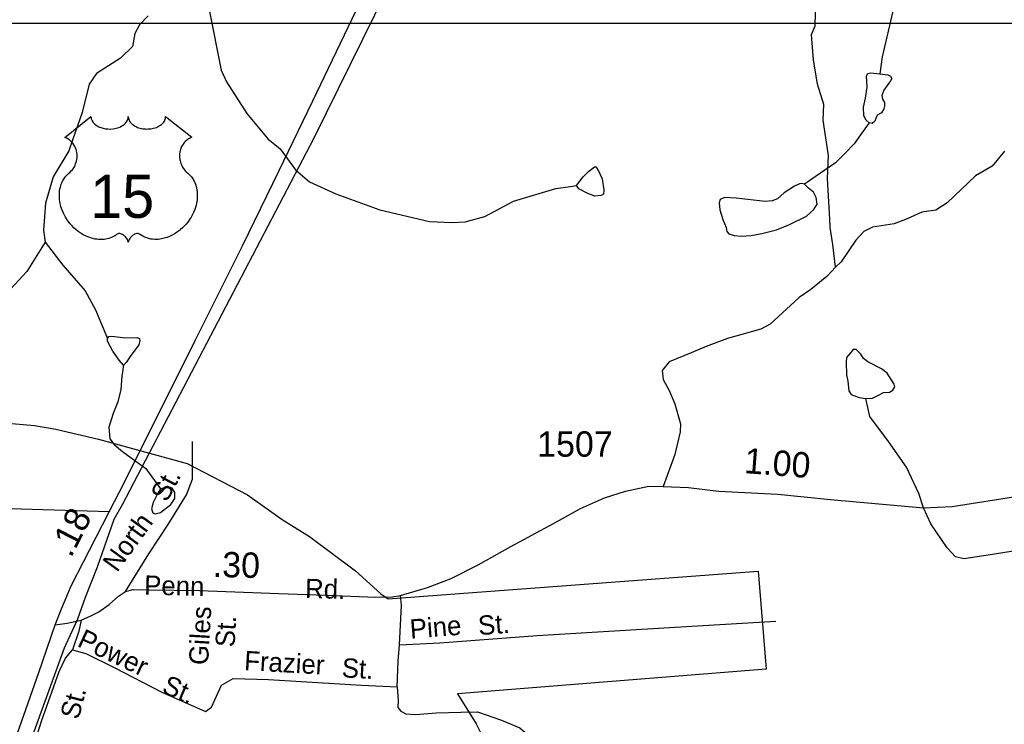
# Model space of a CAD drawing. Extents: x 2056842 to 2160602, y 826753 to 1016856.
# Drawn here: x 2127034 to 2131888, y 983594 to 987067 of the extents above; entities that cross this region are included whole.
import ezdxf

# ---------------------------------------------------------------- set-up
doc = ezdxf.new("R2010")
doc.units = 0
for name, color, linetype in [('Exist Boundary Political City Limit New', 7, 'Continuous'), ('Exist Hydrographic Creek Single Shore', 7, 'Continuous'), ('Exist Hydrographic Misc Water Feature', 7, 'Continuous'), ('Exist Railroad Mainline', 7, 'Continuous'), ('Exist Road Non-System Type 51', 7, 'Continuous'), ('Exist Road Non-System Type 51 Label', 7, 'Continuous'), ('Exist Road Primary US Attributed', 7, 'Continuous'), ('Exist Road Primary US Mileage Hundredths English Label', 7, 'Continuous'), ('Exist Road Primary US Shield CELL', 7, 'Continuous'), ('Exist Road Primary US Shield Number Label', 7, 'Continuous'), ('Exist Road Secondary Mileage Hundredths English Label', 7, 'Continuous'), ('Exist Road Secondary Type 51 Attributed', 7, 'Continuous'), ('Exist Road Secondary Type 51 Label', 7, 'Continuous'), ('Exist Road Secondary Type 51 Number Label', 7, 'Continuous'), ('Map Preparation Boundary City Limit Buffer Line', 7, 'Continuous'), ('Map Preparation Inset Cut Line', 7, 'Continuous')]:
    doc.layers.add(name, color=color, linetype=linetype)

msp = doc.modelspace()

# ---------------------------------------------------------------- linework, layer by layer
at = {"layer": 'Exist Boundary Political City Limit New'}
msp.add_lwpolyline([(2126806.8, 985092.6), (2127106.8, 985065.9), (2127212.8, 985048.3), (2127423, 984999.3), (2127859.5, 984879.2), (2128158.2, 984724.5), (2128328.8, 984603.1), (2128463, 984519.8), (2128689.8, 984350.8), (2128814.2, 984237.4), (2128850.2, 984211.6), (2130675, 984349.5), (2130714.5, 983865.4), (2129193.5, 983744.8), (2129285, 983595.6), (2129367.8, 983427.9)], dxfattribs=at)
at = {"layer": 'Exist Hydrographic Creek Single Shore'}
for points in [[(2131121.1, 987565.9), (2131106.9, 987431.1), (2131122.3, 987389.2), (2131194.4, 987335.5), (2131260.1, 987287.3), (2131311.6, 987229.2), (2131346.6, 987177.7), (2131348.8, 987151.4), (2131333.5, 987087.9), (2131286.4, 986883), (2131274.4, 986800.2)], [(2127968.9, 987115.1), (2128027, 986817.8), (2128053.3, 986759.8), (2128153.8, 986604.3), (2128258.5, 986478.8), (2128318.4, 986431), (2128394.9, 986327.4), (2128463.2, 986267.7), (2128593.4, 986208.2), (2128809.7, 986129.2), (2129053.9, 986072.3), (2129165.9, 986066.8), (2129229.9, 986071.1), (2129327.9, 986097.5), (2129469.1, 986172.5), (2129677.3, 986235), (2129749.3, 986245.3), (2129778.9, 986250.2)], [(2127667.5, 987085.9), (2127625.8, 987040.9), (2127601.5, 986998.3), (2127590.5, 986933.8), (2127530.6, 986877.6), (2127412.9, 986801.1), (2127377.2, 986748.9), (2127342, 986608.8), (2127294.4, 986472.6), (2127276.7, 986420.5), (2127199.2, 986292.1), (2127161.7, 986162), (2127152.5, 986030), (2127160.7, 985970)], [(2131222.9, 986558.4), (2131207.6, 986571.2), (2131196.6, 986592.1), (2131194.4, 986634.8), (2131204.3, 986679.7), (2131212, 986734.5), (2131209.8, 986789.3), (2131216.3, 986801.3), (2131229.5, 986804.6), (2131274.4, 986800.2)], [(2131274.4, 986800.2), (2131313.8, 986794.7), (2131328, 986788.2), (2131333.5, 986777.2), (2131328, 986765.1), (2131294.1, 986719.1), (2131285.3, 986692.8), (2131287.5, 986675.3), (2131297.4, 986657.8), (2131297.4, 986640.3), (2131294.1, 986627.1), (2131283.1, 986607.4), (2131262.3, 986596.4), (2131255.8, 986580), (2131250.3, 986566.9), (2131237.1, 986555.9), (2131222.9, 986558.4)], [(2131222.9, 986558.4), (2131179.1, 986499.3), (2131148.5, 986455.4), (2131104.5, 986409.2), (2131056.7, 986361), (2130903.4, 986256.8)], [(2130903.4, 986256.8), (2130890.3, 986260.1), (2130878.2, 986257.9), (2130854.1, 986247), (2130803.8, 986214.1), (2130769.8, 986183.4), (2130743.6, 986174.7), (2130709.6, 986170.3), (2130566.2, 986186.7), (2130508.2, 986191.1), (2130488.4, 986181.2), (2130483, 986164.8), (2130485.2, 986129.7), (2130500.5, 986082.6), (2130516.9, 986042.1), (2130520.2, 986023.5), (2130530.1, 986011.4), (2130557.4, 986002.7), (2130591.4, 986000.5), (2130640.6, 986002.7), (2130693.2, 986013.6), (2130765.5, 986031.1), (2130829, 986057.4), (2130913.3, 986098), (2130949.4, 986130.8), (2130965.8, 986158.2), (2130961.4, 986191.1), (2130947.2, 986216.3), (2130923.1, 986237.1), (2130903.4, 986256.8)], [(2127160.7, 985970), (2127069.2, 985825.6), (2126949.9, 985695.1), (2126902.1, 985604.9), (2126865, 985460.7), (2126825.2, 985376.6), (2126765.8, 985284.3), (2126747.9, 985248.3), (2126722.5, 985088.2), (2126723.3, 984932.2), (2126707.9, 984764.2), (2126688.5, 984654.1), (2126660.8, 984574), (2126593.3, 984489.6), (2126431.9, 984334.9), (2126380.3, 984258.7), (2126362.6, 984144.7), (2126363, 984062.7), (2126359.1, 984036.6), (2126384.2, 983770.8), (2126378.4, 983746.7), (2126322.6, 983660.6)], [(2127160.7, 985970), (2127247.2, 985856.4), (2127357.3, 985729.7), (2127408.2, 985637.2), (2127466.7, 985496.2)], [(2131954.1, 984449.9), (2131808.5, 984427.1), (2131688.1, 984410.2), (2131647.2, 984419.8), (2131606.3, 984463.2), (2131525.7, 984581.8), (2131490, 984661), (2131466.7, 984732.2), (2131406.5, 984861), (2131317.5, 984987.5), (2131226, 985110.3), (2131205.6, 985200)]]:
    msp.add_lwpolyline(points, dxfattribs=at)
at = {"layer": 'Exist Hydrographic Misc Water Feature'}
for points in [[(2129778.9, 986250.2), (2129811.8, 986293), (2129838.1, 986318.2), (2129867.6, 986342.3), (2129875.3, 986341.2), (2129885.1, 986328), (2129905.9, 986283.1), (2129914.7, 986227.2), (2129912.5, 986207.5), (2129901.6, 986200.9), (2129868.7, 986197.7), (2129832.6, 986211.9), (2129791, 986232.7), (2129778.9, 986250.2)], [(2127466.7, 985496.2), (2127474, 985505.9), (2127487.4, 985507.1), (2127557.9, 985498.6), (2127612.6, 985499.8), (2127624.7, 985496.2), (2127627.1, 985486.4), (2127621.1, 985464.5), (2127578.5, 985406.2), (2127559.1, 985377), (2127546.9, 985363.6)], [(2127546.9, 985363.6), (2127525, 985387.9), (2127493.4, 985432.9), (2127466.7, 985482.8), (2127466.7, 985496.2)], [(2131205.6, 985200), (2131239.3, 985201.2), (2131271.7, 985218), (2131293.4, 985230.1), (2131322.3, 985231.3), (2131339.1, 985240.9), (2131348.8, 985256.6), (2131345.2, 985269.8), (2131311.5, 985324), (2131283.8, 985345.7), (2131215.2, 985380.6), (2131193.5, 985396.2), (2131181.5, 985417.9), (2131157.4, 985440.8), (2131143, 985440.8), (2131129.7, 985425.1), (2131110.5, 985401.1), (2131108.1, 985379.4), (2131110.5, 985316.8), (2131117.7, 985285.5), (2131121.3, 985237.3), (2131133.4, 985219.2), (2131173.1, 985204.8), (2131205.6, 985200)], [(2127546.9, 985363.6), (2127537.2, 985310.1), (2127533.5, 985244.4), (2127517.7, 985183.6), (2127494.7, 985126.4), (2127474, 985058.3), (2127478.9, 985001.4), (2127500.9, 984973.5), (2127541.3, 984937.7), (2127656.3, 984855.5), (2127729.2, 984754.6)], [(2127729.2, 984754.6), (2127714.6, 984733.9), (2127691.6, 984687.7), (2127684.3, 984656), (2127690.3, 984636.6), (2127702.5, 984631.7), (2127728, 984637.8), (2127779.1, 984677.9), (2127798.5, 984707.1), (2127799.7, 984736.3), (2127786.4, 984757), (2127765.7, 984764.3), (2127729.2, 984754.6)]]:
    msp.add_lwpolyline(points, dxfattribs=at)
at = {"layer": 'Exist Railroad Mainline'}
for points in [[(2128486.5, 986483.7), (2129503.2, 988548.1), (2129570.8, 988660.3), (2129624.2, 988786.6), (2129733.4, 988995), (2129891.8, 989331.7), (2129971.3, 989460), (2130064.4, 989666.3), (2130121.7, 989794.5), (2130224.7, 990043)], [(2125102, 977047.9), (2125136.5, 978327.9), (2125161.6, 978524), (2125204.8, 978696.1), (2125246.3, 978806.3), (2125383.2, 979066.8), (2126231.2, 980864.5), (2126253.1, 980898.5), (2126290.6, 980990.7), (2126451.1, 981365.4), (2126563.9, 981635.9), (2126670.4, 981954.3), (2126914.4, 982901.3), (2126996.7, 983245.6), (2127069.8, 983459.9), (2127105.5, 983558), (2127255.5, 983970.7), (2127320.9, 984113), (2127358.5, 984221), (2127417.8, 984369.4), (2127500.8, 984605.7), (2127540.5, 984677.8), (2128486.5, 986483.7)]]:
    msp.add_lwpolyline(points, dxfattribs=at)
at = {"layer": 'Exist Road Non-System Type 51'}
for points in [[(2131056.6, 985846.7), (2131042.4, 985958.5), (2131029.9, 986042.5), (2131028.8, 986083.4), (2131017.4, 986283.5), (2131021.9, 986397.1), (2130994.7, 986571.9), (2130999.2, 986649.1), (2130967.5, 986749), (2130947.6, 986868.9), (2130937.4, 986993.8), (2130955.6, 987035.8), (2130957.8, 987100.5), (2130927.2, 987237.1), (2130885.2, 987347.2)], [(2131889.2, 986418.8), (2131827.9, 986345), (2131746.7, 986296.5), (2131606, 986163.7), (2131550.5, 986128.5), (2131481.3, 986118.3), (2131410.2, 986084.6), (2131345.6, 986060.8), (2131237.8, 986044.9), (2131195.8, 986023.3), (2131156.1, 985980.2), (2131083.8, 985872.8), (2131056.6, 985846.7)], [(2131056.6, 985846.7), (2131012.8, 985801.5), (2130934.6, 985736.8), (2130876.7, 985697.1), (2130814.3, 985639.2), (2130733.8, 985565.4), (2130687.8, 985542.1), (2130524.5, 985495.5), (2130417.9, 985455.8), (2130344.1, 985424), (2130236.4, 985379.7), (2130202.3, 985337.7), (2130206.9, 985293.4), (2130236.4, 985239), (2130264.7, 985172.7), (2130292, 985075), (2130291, 985035.7), (2130264.9, 984923.3), (2130206.7, 984766.3)], [(2127555.3, 984249.2), (2127671.3, 984434.1), (2127767, 984579.2), (2127856.9, 984724.3), (2127885.9, 984802.7), (2127885.9, 984988.4)], [(2127475.2, 984640.6), (2126986.9, 984655.9)], [(2128907.6, 983986.3), (2128916.7, 984179.3), (2128911.6, 984228.5)], [(2127336.9, 984107.9), (2127326.1, 984052.8), (2127295.5, 983960.8)], [(2128907.6, 983986.3), (2129106.2, 983995.4), (2129584.8, 984031.8), (2130237.4, 984070.3), (2130761.4, 984102.1)], [(2127102.7, 983484.5), (2127142.4, 983609.4), (2127229.5, 983854.9), (2127260.1, 983920.4), (2127295.5, 983960.8)], [(2127295.5, 983960.8), (2127360.5, 983942.6), (2127500, 983873.3), (2127734.8, 983753), (2127891.9, 983683.2), (2127950.9, 983657.1), (2127979.2, 983678.6), (2128029.1, 983787.6), (2128087, 983819.4), (2128261.1, 983814.3), (2128719.4, 983787), (2128894.6, 983778.5)], [(2128894.6, 983778.5), (2128900.9, 983905.1), (2128907.6, 983986.3)], [(2128894.6, 983778.5), (2128900.3, 983710.7), (2128899.1, 983676.6), (2128913.9, 983657.9), (2128937.7, 983645.4), (2128985.9, 983642.6), (2129089.1, 983650.5), (2129208.8, 983653.4), (2129291.6, 983655.6), (2129409.3, 983615), (2129500.6, 983576.4), (2129550.5, 983532.2), (2129605, 983462.9), (2129726.1, 983276.1), (2129796.4, 983210.2), (2129900.7, 983152.3), (2130034.2, 983079.1), (2130100, 983037), (2130172.6, 983037)]]:
    msp.add_lwpolyline(points, dxfattribs=at)
at = {"layer": 'Exist Road Primary US Attributed'}
for points in [[(2127208.7, 984084), (2127239.8, 984163.2), (2127288, 984276.2), (2127378.8, 984452.1), (2127475.2, 984640.6), (2127552.9, 984789.9), (2127899, 985485.4), (2128132.5, 985952), (2128311.7, 986319.9), (2128479.5, 986666.2), (2128692.7, 987112.4), (2129091.5, 987907.9), (2129490.4, 988714.7), (2129753.2, 989254), (2129893.9, 989533.2)], [(2126450.7, 982179.5), (2126531.5, 982380.4), (2126626.7, 982587), (2126689.3, 982736.7), (2126766.3, 982895.8), (2126845.7, 983083.2), (2126901.2, 983210.3), (2127002.9, 983489.1), (2127129.2, 983849.5), (2127208.7, 984084)]]:
    msp.add_lwpolyline(points, dxfattribs=at)
at = {"layer": 'Exist Road Primary US Shield CELL'}
msp.add_lwpolyline([(2127385.9, 986589.2), (2127386.2, 986583.9), (2127387.5, 986577.6), (2127388.5, 986574.3), (2127391.5, 986568.1), (2127396.3, 986560.7), (2127403.1, 986553.5), (2127410.8, 986547.2), (2127416, 986543.9), (2127424.7, 986539.1), (2127434.7, 986535), (2127445.8, 986531.8), (2127457.1, 986529.5), (2127469.5, 986528.1), (2127481.7, 986527.9), (2127494.9, 986528.9), (2127509.5, 986531.7), (2127516.3, 986533.4), (2127523.8, 986536), (2127530.8, 986538.9), (2127538.4, 986543), (2127544.6, 986547), (2127549.4, 986550.5), (2127556.2, 986557), (2127561.7, 986563.8), (2127563.9, 986567.6), (2127565.9, 986571.2), (2127568.6, 986579), (2127569.4, 986582.4), (2127569.9, 986589.5), (2127570.4, 986583.5), (2127571, 986579.8), (2127572, 986576.2), (2127573.5, 986572.3), (2127576.2, 986566.8), (2127579.3, 986562.2), (2127585, 986555.5), (2127588.6, 986552.1), (2127591.8, 986549.5), (2127600.6, 986543.5), (2127610.8, 986538.3), (2127615.8, 986536.1), (2127620.9, 986534.3), (2127627.5, 986532.3), (2127634.2, 986530.7), (2127640.9, 986529.6), (2127647.8, 986528.6), (2127654.7, 986528.1), (2127660.4, 986527.9), (2127667.4, 986528), (2127673.9, 986528.4), (2127680.5, 986529.1), (2127687.8, 986530.3), (2127693.6, 986531.6), (2127701.4, 986533.7), (2127708.4, 986536.2), (2127714.5, 986538.8), (2127722.5, 986543), (2127728.9, 986547), (2127733.7, 986550.8), (2127739.3, 986556), (2127744.6, 986562.2), (2127747.7, 986566.7), (2127749.9, 986571.3), (2127752, 986576.2), (2127753.2, 986581.3), (2127753.8, 986585.8), (2127753.9, 986589.6), (2127882.5, 986487.2), (2127879.5, 986486), (2127872.5, 986482.6), (2127867, 986479.3), (2127858.1, 986473.1), (2127854.3, 986469.7), (2127850.5, 986466.1), (2127847, 986462.3), (2127844, 986458.7), (2127840.2, 986453.6), (2127836.9, 986448.4), (2127833.6, 986442.7), (2127831.2, 986437.8), (2127827.3, 986427.4), (2127825.4, 986420.9), (2127824.2, 986415.4), (2127822.7, 986403.9), (2127822.3, 986398.4), (2127822.3, 986393), (2127822.6, 986387.3), (2127823.1, 986381.9), (2127824.1, 986376.2), (2127825, 986371.1), (2127826.6, 986365), (2127828.9, 986357.8), (2127831.7, 986350.9), (2127837.6, 986339.8), (2127845.1, 986328.4), (2127850.5, 986322), (2127855.9, 986316.5), (2127863.8, 986309.8), (2127868.1, 986306), (2127873, 986301.1), (2127881.1, 986291.7), (2127884.3, 986287.3), (2127887.6, 986282.4), (2127890.7, 986277.3), (2127893.7, 986271.8), (2127896.1, 986267), (2127900.7, 986256), (2127904, 986245.3), (2127905.5, 986239.7), (2127907.9, 986227.1), (2127908.8, 986220.8), (2127909.8, 986208.5), (2127909.8, 986193.6), (2127908.7, 986179.5), (2127906, 986163), (2127903.8, 986153.1), (2127900.4, 986141.7), (2127897.2, 986131.7), (2127891.3, 986117), (2127886.1, 986106.4), (2127879.3, 986093.9), (2127874.7, 986086.4), (2127869.3, 986078.4), (2127862.5, 986069.1), (2127854.6, 986059.2), (2127845.1, 986048.8), (2127837.5, 986041.1), (2127827.4, 986032.2), (2127821.4, 986027.1), (2127812.7, 986020.6), (2127800.9, 986012.7), (2127789.2, 986005.9), (2127779.2, 986000.9), (2127770.4, 985997.1), (2127759, 985992.7), (2127740, 985987.5), (2127733.1, 985986), (2127724.9, 985984.8), (2127717.3, 985984.1), (2127709.8, 985983.6), (2127699.8, 985983.6), (2127689.8, 985984.4), (2127680.4, 985985.7), (2127670.6, 985987.8), (2127660.4, 985990.8), (2127651.1, 985994.5), (2127641.6, 985999.1), (2127625.7, 986009.1), (2127621.1, 986011.6), (2127618.6, 986012.2), (2127612.4, 986012.6), (2127606.6, 986011.3), (2127600.7, 986009), (2127597.1, 986007.1), (2127592.4, 986004), (2127588.7, 986001.1), (2127584.3, 985996.9), (2127581.3, 985993.4), (2127579, 985990.7), (2127574.5, 985983.6), (2127572.9, 985980.3), (2127571.2, 985975.9), (2127569.8, 985969.6), (2127567.7, 985977.6), (2127565.4, 985982.9), (2127562.7, 985987.5), (2127559.8, 985991.5), (2127555.3, 985996.7), (2127551.3, 986000.5), (2127546.4, 986004.5), (2127541.3, 986007.6), (2127537.1, 986009.7), (2127533.3, 986011.2), (2127528.7, 986012.3), (2127524.9, 986012.6), (2127521.8, 986012.6), (2127517.5, 986011.6), (2127511.7, 986007.4), (2127506.2, 986003.6), (2127500.2, 985999.9), (2127493.1, 985996.1), (2127487.8, 985993.6), (2127481.6, 985991.2), (2127474.3, 985988.8), (2127466.4, 985986.7), (2127458.3, 985985.1), (2127451.1, 985984), (2127443.5, 985983.3), (2127436.6, 985983.1), (2127429.3, 985983.1), (2127422.6, 985983.7), (2127414.8, 985984.4), (2127405, 985985.8), (2127397, 985987.6), (2127388.5, 985989.9), (2127379.7, 985992.6), (2127370.4, 985996.2), (2127358.7, 986001.3), (2127350.6, 986005.5), (2127337.7, 986012.9), (2127322.7, 986023.3), (2127311.4, 986032.5), (2127303, 986040), (2127290.8, 986052.4), (2127283.6, 986060.6), (2127272.4, 986075.2), (2127265.1, 986085.7), (2127260.5, 986093.5), (2127253.6, 986105.9), (2127249.9, 986113.8), (2127245, 986125.2), (2127241.2, 986135.6), (2127238, 986145.5), (2127236.3, 986151.8), (2127233.8, 986162.8), (2127232.4, 986170.6), (2127230.9, 986181.3), (2127230.1, 986192.6), (2127230, 986203.1), (2127230.2, 986211.7), (2127231.2, 986221.8), (2127232.9, 986232.5), (2127235, 986241.7), (2127236.9, 986248.3), (2127239.6, 986256.4), (2127243.2, 986265.3), (2127247.4, 986273.8), (2127251.5, 986280.9), (2127256.6, 986288.5), (2127261.6, 986294.9), (2127268.2, 986302.1), (2127275, 986308.6), (2127281.3, 986313.7), (2127288.7, 986321), (2127292.6, 986325.4), (2127297.3, 986331.5), (2127301, 986337.2), (2127304, 986342.3), (2127307.9, 986349.9), (2127310.2, 986355.5), (2127313.2, 986364.1), (2127314.7, 986370.2), (2127316.2, 986378), (2127317.2, 986385.4), (2127317.5, 986394.6), (2127317.3, 986402.2), (2127316.3, 986411.1), (2127314.7, 986419.6), (2127312.6, 986427.1), (2127309.5, 986435.6), (2127306.5, 986441.8), (2127301.6, 986450.2), (2127296.1, 986458.1), (2127290.5, 986464.4), (2127284.8, 986470.1), (2127279.3, 986474.4), (2127274.1, 986478.1), (2127267.6, 986482.1), (2127261.3, 986485.2), (2127257.3, 986486.8)], close=True, dxfattribs=at)
at = {"layer": 'Exist Road Secondary Type 51 Attributed'}
for points in [[(2127321.8, 984104.6), (2127336.9, 984107.9), (2127384.5, 984128.3), (2127424.2, 984148.7), (2127475.3, 984185.1), (2127521.8, 984225.9), (2127555.3, 984249.2), (2127593.8, 984258.3), (2127673.2, 984257.2), (2127920.5, 984253.7), (2128312.4, 984238.4), (2128542.7, 984230.5), (2128790.5, 984220.8), (2128870.2, 984222.2), (2128911.6, 984228.5), (2129044.9, 984268.8), (2129161.7, 984311.9), (2129293.9, 984380.6), (2129455, 984470.3), (2129665.4, 984584.4), (2129799.2, 984657.1), (2129917.8, 984709.9), (2130021, 984742.8), (2130136.7, 984767.8), (2130206.7, 984766.3), (2130331.8, 984760.9), (2130479.3, 984742.8), (2130772.5, 984727.4), (2131032.3, 984702.5), (2131490, 984661), (2131630.6, 984666.7), (2131965.2, 984720.1)], [(2127208.7, 984084), (2127267.7, 984093.1), (2127321.8, 984104.6)]]:
    msp.add_lwpolyline(points, dxfattribs=at)
at = {"layer": 'Map Preparation Boundary City Limit Buffer Line'}
msp.add_lwpolyline([(2126806.8, 985092.6), (2127106.8, 985065.9), (2127212.8, 985048.3), (2127423, 984999.3), (2127859.5, 984879.2), (2128158.2, 984724.5), (2128328.8, 984603.1), (2128463, 984519.8), (2128689.8, 984350.8), (2128814.2, 984237.4), (2128850.2, 984211.6), (2130675, 984349.5), (2130714.5, 983865.4), (2129193.5, 983744.8), (2129285, 983595.6), (2129367.8, 983427.9)], dxfattribs=at)
at = {"layer": 'Map Preparation Inset Cut Line'}
msp.add_lwpolyline([(2121234.6, 987048.8), (2132683, 987048.8), (2132683, 977412.8), (2121234.6, 977412.8), (2121234.6, 987048.8)], dxfattribs=at)

# ---------------------------------------------------------------- texts
at = {"layer": 'Exist Road Non-System Type 51 Label'}
for s, rotation, p in [('St.', 61.8151, (2127759.5, 984684.5)), ('North', 54.0437, (2127513.9, 984339.2)), ('Giles', 86.6619, (2127962.7, 983884)), ('St.', 86.6619, (2128093.3, 983972)), ('Pine', 4.4803, (2128961.2, 984015.7)), ('St.', 4.4803, (2129298, 984032.9)), ('Power', 334.7412, (2127313.2, 983980.9)), ('Frazier', 356.6948, (2128139.3, 983861.5)), ('St.', 356.6948, (2128620.3, 983826)), ('St.', 336.8541, (2127730.5, 983751.9)), ('St.', 75.5585, (2127324.8, 983613.6))]:
    msp.add_text(s, height=95, rotation=rotation, dxfattribs=at).set_placement(p)
at = {"layer": 'Exist Road Primary US Mileage Hundredths English Label'}
msp.add_text('.18', height=125, rotation=62.9053, dxfattribs=at).set_placement((2127287.2, 984410.4))
at = {"layer": 'Exist Road Primary US Shield Number Label'}
msp.add_text('15', height=212.5, dxfattribs=at).set_placement((2127381.6, 986089.9))
at = {"layer": 'Exist Road Secondary Mileage Hundredths English Label'}
for s, rotation, p in [('1.00', 355.5913, (2130603.4, 984832.4)), ('.30', 358.6618, (2127985.3, 984320.2))]:
    msp.add_text(s, height=125, rotation=rotation, dxfattribs=at).set_placement(p)
at = {"layer": 'Exist Road Secondary Type 51 Label'}
for s, p in [('Penn', (2127647.2, 984233)), ('Rd.', (2128440.7, 984216.4))]:
    msp.add_text(s, height=95, rotation=358.6618, dxfattribs=at).set_placement(p)
at = {"layer": 'Exist Road Secondary Type 51 Number Label'}
msp.add_text('1507', height=125, dxfattribs=at).set_placement((2129585.8, 984912.9))

doc.saveas('drawing.dxf')
